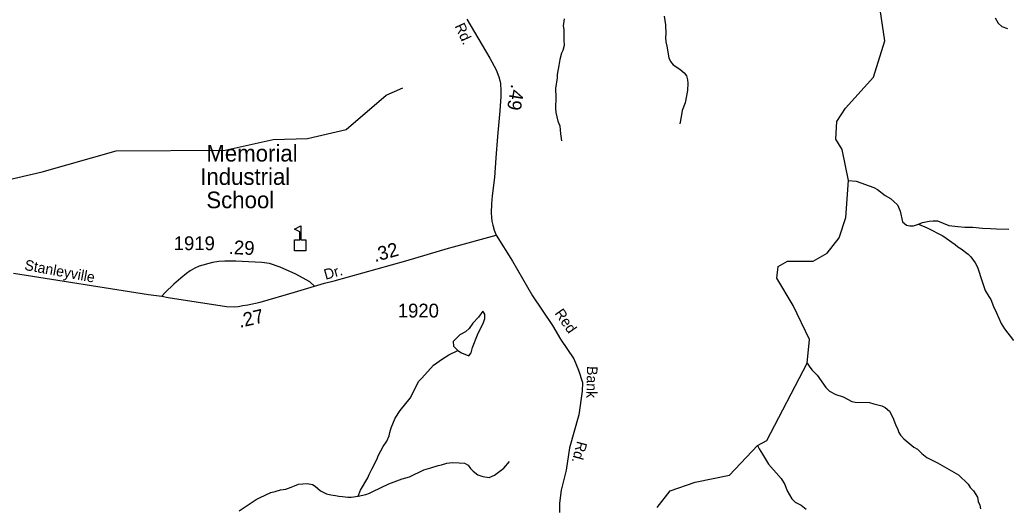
# Model space of a CAD drawing. Extents: x 1547597 to 1699558, y 810033 to 920809.
# Drawn here: x 1635699 to 1644617, y 901762 to 906155 of the extents above; entities that cross this region are included whole.
import ezdxf

# ---------------------------------------------------------------- set-up
doc = ezdxf.new("R2010")
doc.units = 0
for name, color, linetype in [('Exist Cultural Educational Facility High CELL', 7, 'Continuous'), ('Exist Cultural Educational Facility High Label', 7, 'Continuous'), ('Exist Hydrographic Creek Single Shore', 7, 'Continuous'), ('Exist Hydrographic Misc Water Feature', 7, 'Continuous'), ('Exist Road Secondary Mileage Hundredths English Label', 7, 'Continuous'), ('Exist Road Secondary Type 51 Attributed', 7, 'Continuous'), ('Exist Road Secondary Type 51 Label', 7, 'Continuous'), ('Exist Road Secondary Type 51 Number Label', 7, 'Continuous')]:
    doc.layers.add(name, color=color, linetype=linetype)

msp = doc.modelspace()

# ---------------------------------------------------------------- linework, layer by layer
at = {"layer": 'Exist Cultural Educational Facility High CELL'}
msp.add_lwpolyline([(1638183.8, 904064.5), (1638183.8, 904162.4), (1638229.8, 904162.4), (1638229.8, 904237.5), (1638182.7, 904261.8), (1638239.4, 904290.9), (1638239.4, 904162.4), (1638285.4, 904162.4), (1638285.4, 904064.5)], close=True, dxfattribs=at)
at = {"layer": 'Exist Hydrographic Creek Single Shore'}
msp.add_lwpolyline([(1641460.1, 901743.6), (1641579, 901892.3), (1641805.1, 901973.1), (1642114.1, 902035.7), (1642368, 902303.7), (1642451.1, 902347.2), (1642818.2, 903048.8), (1642837.1, 903261.8), (1642691, 903570.1), (1642544.1, 903816), (1642554, 903924.1), (1642638.1, 903971.7), (1642871, 903970.2), (1642997, 904043.2), (1643107.1, 904182.1), (1643167, 904364.7), (1643189.8, 904700), (1643133.1, 904982.5), (1643076.1, 905075.6), (1643086, 905233), (1643163, 905356.2), (1643416.1, 905636.6), (1643520, 905962.8), (1643458.1, 906371.1)], dxfattribs=at)
at = {"layer": 'Exist Hydrographic Misc Water Feature'}
for points in [[(1640619.6, 906163), (1640612.6, 906099.1), (1640616, 906067.1), (1640618.4, 905971.1), (1640621.7, 905923), (1640608.9, 905875.2), (1640596.5, 905851.4), (1640581.6, 905795.6), (1640572.7, 905739.9), (1640557.4, 905660.1), (1640556.9, 905628.1), (1640543.4, 905532.4), (1640546.1, 905452.3), (1640542.5, 905356.4), (1640545.8, 905316.3), (1640562.6, 905236.1), (1640581.9, 905195.7), (1640588.7, 905123.6), (1640595.7, 905059.5)], [(1641523.6, 906187.6), (1641536.4, 906107.4), (1641539, 906027.3), (1641536.6, 905995.5), (1641539.8, 905955.4), (1641549.3, 905915.2), (1641565.6, 905810.9), (1641581.1, 905778.6), (1641606.5, 905746.2), (1641665.8, 905707.3), (1641705.3, 905674.6), (1641726.8, 905648.2), (1641736.3, 905612), (1641737.7, 905580), (1641734.6, 905516), (1641712.9, 905404.4), (1641687.7, 905332.8), (1641678.9, 905277.1), (1641665.8, 905213.3)], [(1644516.4, 906172.6), (1644543.5, 906124.2), (1644577.1, 906093.7), (1644626.8, 906074.8)], [(1633159.9, 904069.3), (1633449.9, 903964.8), (1633649.9, 903970.7), (1634103.9, 904234), (1634537.9, 904284.2), (1635458.9, 904675.7), (1635903, 904778.4), (1636571.9, 904968.4), (1637556, 904974.6), (1637990, 905070.8), (1638299, 905080.8), (1638650, 905162.3), (1639012, 905473.4), (1639163, 905539.3)], [(1643189.8, 904700), (1643260.8, 904694.1), (1643419.9, 904637.4), (1643451.5, 904618.8), (1643522.6, 904565.6), (1643570.2, 904536.8), (1643601.7, 904510.3), (1643633.2, 904479.8), (1643656.3, 904423.4), (1643678.7, 904327.1), (1643714.2, 904296.4), (1643746.1, 904289.8), (1643778.1, 904289.3), (1643821.9, 904304.8)], [(1643821.9, 904304.8), (1643858.6, 904321.9), (1643920.7, 904332.9), (1643954.7, 904336.3), (1643994.7, 904335.7), (1644098.1, 904293.8), (1644177.8, 904284.5), (1644241.7, 904279.4), (1644313.7, 904278.1), (1644401.5, 904268.7), (1644473.4, 904267.5), (1644527.3, 904264.5), (1644641.3, 904260.6)], [(1643821.9, 904304.8), (1643901.7, 904273.2), (1644044.4, 904198.8), (1644155.2, 904120.9), (1644178.9, 904100.5), (1644210.5, 904081.9), (1644273.7, 904032.9), (1644297.4, 904010.5), (1644336.4, 903955.8), (1644357.8, 903915.4), (1644399.7, 903786.7), (1644426.4, 903706.3), (1644459.5, 903649.8), (1644477, 903625.5), (1644500, 903561.1), (1644527, 903504.6), (1644571.4, 903407.8), (1644600.7, 903359.3), (1644680.9, 903254)], [(1639660, 903162.3), (1639692, 903140.2), (1639760.2, 903115.6), (1639781, 903141.4), (1639793.1, 903190.2), (1639836.3, 903303.1), (1639890, 903415.9), (1639901.9, 903453.3), (1639904, 903490), (1639884.9, 903517.2), (1639846.6, 903464.7), (1639796.1, 903409.1), (1639761.9, 903360.5), (1639729.7, 903330.8), (1639677.9, 903303), (1639617.5, 903243.5), (1639621.1, 903203.4), (1639660, 903162.3)], [(1638757, 901845.1), (1638779, 901898.5), (1638844.7, 902009.5), (1638857.3, 902041.2), (1638886.2, 902096.7), (1638927.5, 902176), (1638942.1, 902215.7), (1638985.4, 902295), (1639016.2, 902342.5), (1639038.9, 902390.1), (1639043.4, 902422), (1639058.1, 902461.8), (1639091.4, 902549.2), (1639136.6, 902620.4), (1639228.4, 902730.8), (1639250.9, 902770.5), (1639304.8, 902881.5), (1639333.3, 902913), (1639439.2, 903031.2), (1639520.1, 903087.8), (1639576.6, 903122.9), (1639660, 903162.3)], [(1642818.2, 903048.8), (1642833.8, 903021.5), (1642859.2, 902989), (1642908.5, 902940.2), (1642986.6, 902826.9), (1643018.1, 902796.3), (1643077.5, 902765.3), (1643141.2, 902742.2), (1643220.5, 902702.8), (1643252.3, 902694.3), (1643380.3, 902692.2), (1643420.1, 902681.5), (1643491.7, 902662.2), (1643523.5, 902645.7), (1643560.9, 902613.1), (1643590, 902556.6), (1643614.7, 902493), (1643636, 902446.6), (1643645.8, 902421.6), (1643661.3, 902395.4), (1643690.8, 902362.9), (1643781.6, 902289.3), (1643813.3, 902268.8), (1643852.6, 902232.1), (1643900, 902195.3), (1643995.2, 902145.7), (1644185.4, 902038.5), (1644272, 901953.1), (1644291.5, 901924.7), (1644321, 901892.2), (1644356, 901835.6), (1644363.4, 901795.5), (1644378.9, 901763.2), (1644382.3, 901731.1)], [(1642368, 902303.7), (1642383.8, 902273.2), (1642413.1, 902224.7), (1642467.6, 902135.8), (1642581.4, 902005.8), (1642616.5, 901949.2), (1642635.5, 901892.9), (1642678.4, 901820.2), (1642709.9, 901791.6), (1642761.4, 901762.8), (1642808.8, 901726)], [(1638757, 901845.1), (1638828.3, 901859.7), (1638860.5, 901871.1), (1638890.8, 901886.6), (1639035.8, 901956.1), (1639156.5, 902002.1), (1639190.7, 902009.6), (1639222.9, 902020.9), (1639351.8, 902082.8), (1639414.1, 902101.7), (1639480.4, 902122.5), (1639512.5, 902128.1), (1639560.7, 902143.2), (1639608.8, 902150.4), (1639672.7, 902147.4), (1639720.7, 902144.5), (1639752.3, 902124), (1639773.8, 902095.6), (1639797.4, 902071.2), (1639838.8, 902036.5), (1639886.6, 902021.7), (1639942.5, 902014.7), (1639990.8, 902033.9), (1640073.8, 902098.4), (1640126.8, 902159.6)], [(1637682.4, 901711.2), (1637837.9, 901814.6), (1637872.3, 901832), (1637969, 901878.3), (1638007.1, 901887.7), (1638057.3, 901900.8), (1638105.4, 901908), (1638153.7, 901927.2), (1638183.9, 901938.7), (1638218.1, 901954.1), (1638258.2, 901957.4), (1638298.2, 901960.8), (1638345.9, 901949.9), (1638369.7, 901935.5), (1638417.1, 901894.7), (1638472.6, 901865.7), (1638512.5, 901857.1), (1638552.3, 901852.4), (1638584.2, 901843.9), (1638616.2, 901843.4), (1638664.1, 901836.5), (1638696.1, 901836), (1638757, 901845.1)]]:
    msp.add_lwpolyline(points, dxfattribs=at)
at = {"layer": 'Exist Road Secondary Type 51 Attributed'}
for points in [[(1639740.9, 906160.9), (1639948, 905808.1), (1640006.3, 905701.6), (1640029.5, 905637.9), (1640039.9, 905604.3), (1640045.2, 905576.9), (1640048.2, 905511.4), (1640048.8, 905462), (1640037.8, 905332), (1640017.6, 905099.7), (1640002, 904905.7), (1639991.8, 904729), (1639970.6, 904562.6), (1639963.4, 904488.9), (1639961.3, 904407.6), (1639964.3, 904365.4), (1639967.9, 904332.7), (1639975.6, 904296.9), (1639988.7, 904252.3), (1640006.9, 904205.6)], [(1638365.1, 903743.3), (1638454.1, 903772.1), (1638541, 903794.4), (1639190.2, 903974.4), (1639574.2, 904087.7), (1639620.3, 904101.2), (1640006.9, 904205.6)], [(1640006.9, 904205.6), (1640152.5, 903970.7), (1640334.2, 903657), (1640516, 903388.7), (1640588.6, 903265.9), (1640706.8, 903088.6), (1640751.4, 902985.5), (1640787.7, 902871.8), (1640781.7, 902794), (1640753.8, 902580.1), (1640669.6, 902280.7), (1640637.8, 902080.6), (1640592.3, 901898.7), (1640578.7, 901780.5), (1640578.7, 901698.6)], [(1638365.1, 903743.3), (1638321.1, 903783.7), (1638193.8, 903852.7), (1638052.1, 903915.8), (1637957.5, 903949.7), (1637888.5, 903959.9), (1637768, 903965.5), (1637653.8, 903970.3), (1637605, 903971.5), (1637553.8, 903970.3), (1637498.9, 903966.9), (1637442.9, 903957.3), (1637322, 903927.1), (1637281, 903908.7), (1637240.5, 903884.3), (1637205.4, 903859.3), (1637156.6, 903815.9), (1637092.9, 903762.9), (1637014.4, 903687.3), (1636983.4, 903653.4)], [(1635641.6, 903863.5), (1636862, 903670.4), (1636983.4, 903653.4)], [(1636983.4, 903653.4), (1637039.9, 903643.2), (1637567.4, 903561.6), (1637640.5, 903558), (1637672.3, 903560), (1637715.6, 903569), (1637762.5, 903576.4), (1637871.2, 903601.2), (1638182.2, 903691.8), (1638365.1, 903743.3)]]:
    msp.add_lwpolyline(points, dxfattribs=at)

# ---------------------------------------------------------------- texts
at = {"layer": 'Exist Cultural Educational Facility High Label'}
for s, p in [(' Memorial', (1637330.5, 904872.1)), ('Industrial', (1637330.5, 904661)), (' School', (1637330.5, 904449.9))]:
    msp.add_text(s, height=150, dxfattribs=at).set_placement(p)
at = {"layer": 'Exist Road Secondary Mileage Hundredths English Label'}
for s, rotation, p in [('.49', 260.45227, (1640142.2, 905576.3)), ('.29', 357.61406, (1637587, 904035.6)), ('.32', 15.49833, (1638909.9, 903961.6)), ('.27', 12.81215, (1637688.6, 903367.3))]:
    msp.add_text(s, height=125, rotation=rotation, dxfattribs=at).set_placement(p)
at = {"layer": 'Exist Road Secondary Type 51 Label'}
for s, rotation, p in [('Rd.', 294.66191, (1639628.7, 906098.6)), ('Stanleyville', 349.54811, (1635737.2, 903892.7)), ('Dr.', 15.7935, (1638464.1, 903801.6)), ('Red', 304.92441, (1640529.6, 903499.1)), ('Bank', 268.63361, (1640827.7, 903022.8)), ('Rd.', 255.04611, (1640738.9, 902348.3))]:
    msp.add_text(s, height=95, rotation=rotation, dxfattribs=at).set_placement(p)
at = {"layer": 'Exist Road Secondary Type 51 Number Label'}
for s, p in [('1919', (1637091.3, 904070.5)), ('1920', (1639116.6, 903461.3))]:
    msp.add_text(s, height=125, dxfattribs=at).set_placement(p)

doc.saveas('drawing.dxf')
